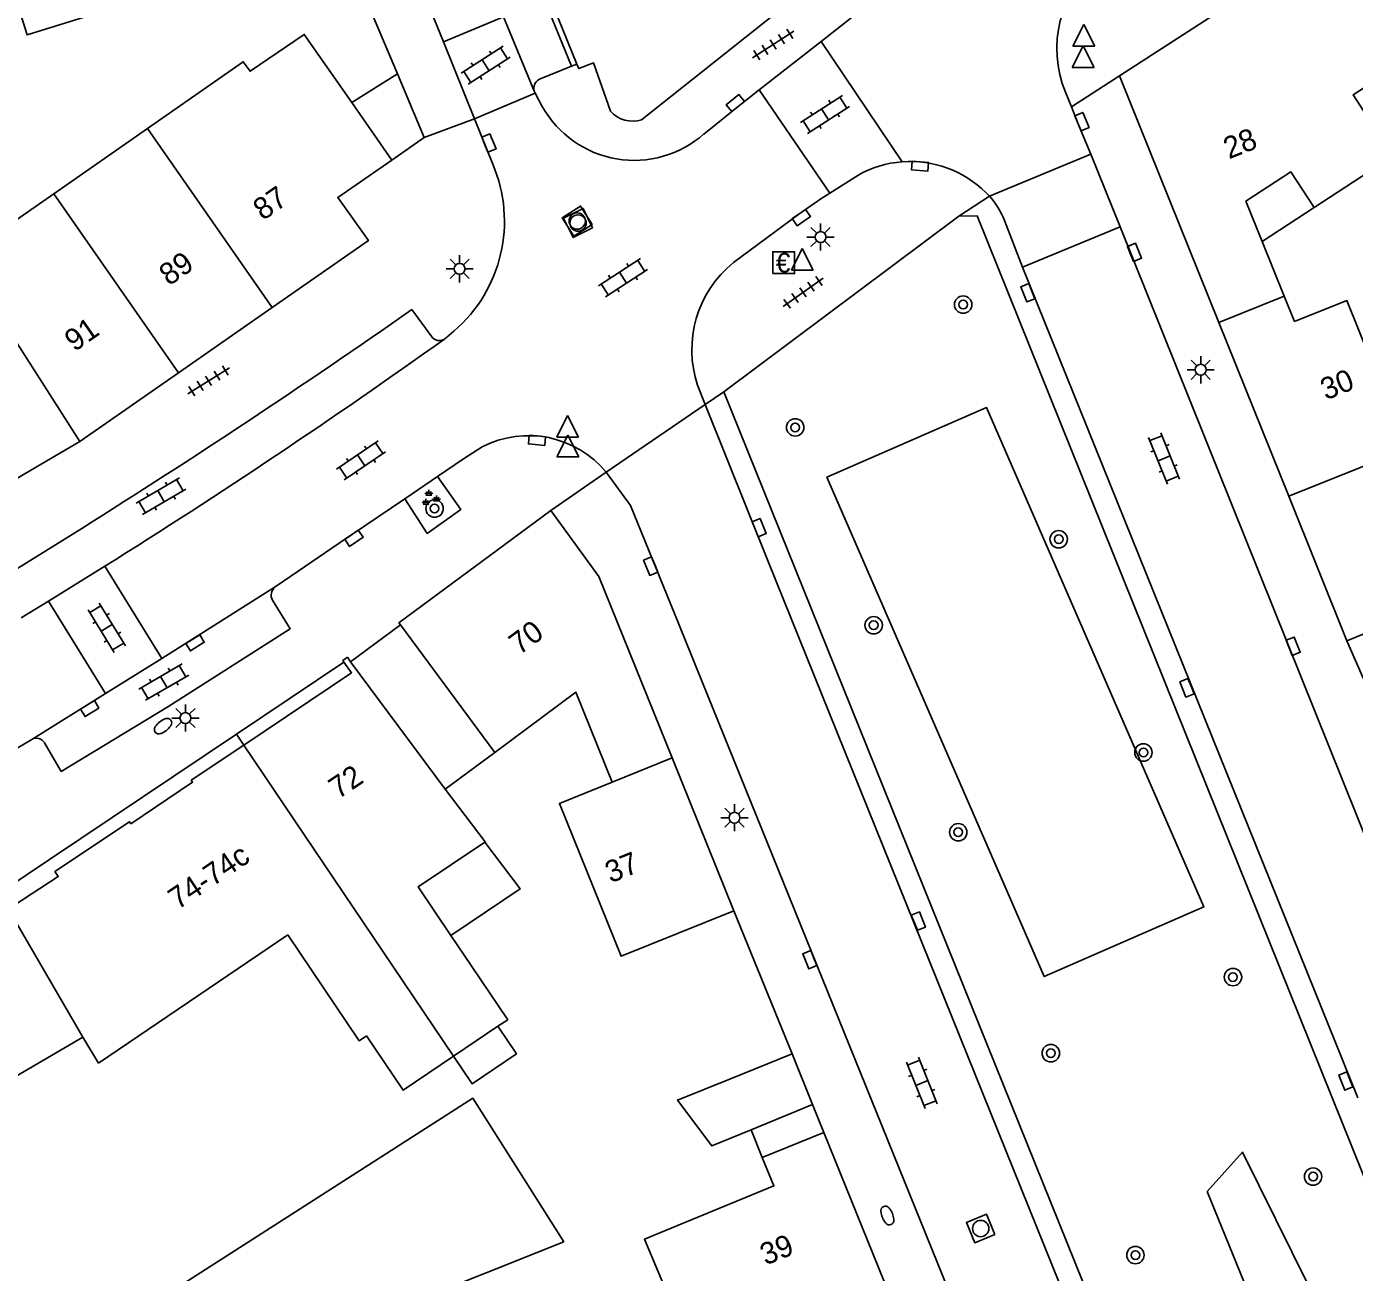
# Model space of a CAD drawing. Extents: x 131000 to 133014, y 396499 to 399001.
# Drawn here: x 132790.2 to 132851.2, y 397349.6 to 397406.8 of the extents above; entities that cross this region are included whole.
import ezdxf

# ---------------------------------------------------------------- set-up
doc = ezdxf.new("R2010")
doc.units = 0
for name, color, linetype in [('gg-afsc-muur', 7, 'Continuous'), ('gg-anno-huisnummerreeks BGT', 7, 'Continuous'), ('gg-bbg-bijgebouw', 7, 'Continuous'), ('gg-bbg-gedigitaliseerde bebouwing', 7, 'Continuous'), ('gg-bbg-gedigitaliseerde bijgebouw', 7, 'Continuous'), ('gg-bbg-hoofdgebouw', 7, 'Continuous'), ('gg-bbg-luifel en loopbrug', 7, 'Continuous'), ('gg-bbg-onder overbouw', 7, 'Continuous'), ('gg-bbg-pand overbouw', 7, 'Continuous'), ('gg-bbg-tussenscheiding', 7, 'Continuous'), ('gg-bbg-tussenscheiding niveau 01', 7, 'Continuous'), ('gg-knt-verharding', 7, 'Continuous'), ('gg-knt-verharding nz', 7, 'Continuous'), ('gt-grn-groengrens', 7, 'Continuous'), ('gt-grn-weggrens', 7, 'Continuous'), ('gt-symb-betaalautomaat', 7, 'Continuous'), ('gt-symb-boom', 7, 'Continuous'), ('gt-symb-brandkraan', 7, 'Continuous'), ('gt-symb-groenvak', 7, 'Continuous'), ('gt-symb-klinker verharding', 7, 'Continuous'), ('gt-symb-kolk', 7, 'Continuous'), ('gt-symb-lichtmast', 7, 'Continuous'), ('gt-symb-rioolschacht', 7, 'Continuous'), ('gt-symb-tegel verharding', 7, 'Continuous'), ('gt-symb-waterafsluiter', 7, 'Continuous')]:
    doc.layers.add(name, color=color, linetype=linetype)

# ---------------------------------------------------------------- blocks, each defined once
blk = doc.blocks.new('gt0-KOLK')
at = {"layer": 'gt-symb-kolk'}
blk.add_lwpolyline([(0, 0), (0.375, 0), (0.375, 0.4), (-0.375, 0.4), (-0.375, 0), (0, 0)], dxfattribs=at)
blk = doc.blocks.new('gt0-KL1')
at = {"layer": 'gt-symb-klinker verharding'}
for p, q in [((-1.15, 0.3), (1.15, 0.3)), ((-1, -0.3), (-1, 0.3)), ((-0.5, 0.3), (-0.5, 0.45)), ((0, -0.3), (0, 0.3)), ((0.5, 0.3), (0.5, 0.45)), ((1, -0.3), (1, 0.3)), ((-1.15, -0.3), (1.15, -0.3)), ((-0.5, -0.45), (-0.5, -0.3)), ((0.5, -0.45), (0.5, -0.3))]:
    blk.add_line(p, q, dxfattribs=at)
blk = doc.blocks.new('gt0-BR')
at = {"layer": 'gt-symb-brandkraan'}
for centre, radius, start, end in [((-0.244, 0), 0.206, 107.56694, 252.43307), ((0.599, -2.664), 3, 106.89205, 107.56694), ((0, -0.691), 0.938, 73.10799, 106.89205), ((-0.599, -2.664), 3, 72.43309, 73.10799), ((0.244, 0), 0.206, 287.56695, 72.43309), ((0.599, 2.664), 3, 252.43307, 253.10797), ((0, 0.691), 0.938, 253.10797, 286.89206), ((-0.599, 2.664), 3, 286.89206, 287.56695)]:
    blk.add_arc(centre, radius, start, end, dxfattribs=at)
blk = doc.blocks.new('gt0-LMAST')
at = {"layer": 'gt-symb-lichtmast'}
for p, q in [((-0.005, 0.246), (-0.005, 0.621)), ((-0.182, 0.173), (-0.447, 0.438)), ((0.172, 0.173), (0.437, 0.438)), ((-0.255, -0.004), (-0.63, -0.004)), ((-0.182, -0.181), (-0.447, -0.446)), ((-0.005, -0.254), (-0.005, -0.629)), ((0.437, -0.446), (0.172, -0.181)), ((0.245, -0.004), (0.62, -0.004))]:
    blk.add_line(p, q, dxfattribs=at)
blk.add_circle((-0.005, -0.004), 0.25, dxfattribs=at)
blk = doc.blocks.new('gt0-TEG1')
at = {"layer": 'gt-symb-tegel verharding'}
for p, q in [((-1.125, 0), (1.125, 0)), ((-0.9, -0.25), (-0.9, 0.25)), ((-0.45, -0.25), (-0.45, 0.25)), ((0, -0.25), (0, 0.25)), ((0.45, -0.25), (0.45, 0.25)), ((0.9, -0.25), (0.9, 0.25))]:
    blk.add_line(p, q, dxfattribs=at)
blk = doc.blocks.new('gt0-BOOM')
at = {"layer": 'gt-symb-boom'}
for radius in [0.4, 0.2]:
    blk.add_circle((0, 0), radius, dxfattribs=at)
blk = doc.blocks.new('gt0-WAFSL')
at = {"layer": 'gt-symb-waterafsluiter'}
for p, q in [((-0.5, -0.333), (0, 0.667)), ((0, 0.667), (0.5, -0.333)), ((0.5, -0.333), (-0.5, -0.333))]:
    blk.add_line(p, q, dxfattribs=at)
blk = doc.blocks.new('gt0-RS')
at = {"layer": 'gt-symb-rioolschacht'}
blk.add_lwpolyline([(-0.5, -0.5), (0.5, -0.5), (0.5, 0.5), (-0.5, 0.5)], close=True, dxfattribs=at)
blk.add_circle((0, 0), 0.375, dxfattribs=at)
blk = doc.blocks.new('gt0-BA')
at = {"layer": 'gt-symb-betaalautomaat'}
blk.add_lwpolyline([(-0.498, -0.507), (0.502, -0.507), (0.502, 0.493), (-0.498, 0.493)], close=True, dxfattribs=at)
blk.add_text('€', height=0.9, dxfattribs=at).set_placement((-0.357, -0.457))
blk = doc.blocks.new('gt0-GRVAK')
at = {"layer": 'gt-symb-groenvak'}
for p, q in [((-0.11, 0.189), (-0.228, 0.24)), ((-0.182, 0.153), (0.088, 0.153)), ((-0.091, 0.211), (-0.156, 0.322)), ((-0.047, 0.214), (-0.047, 0.393)), ((-0.004, 0.211), (0.061, 0.322)), ((0.015, 0.189), (0.133, 0.24)), ((0.262, -0.052), (0.197, 0.059)), ((0.305, -0.049), (0.305, 0.13)), ((0.349, -0.052), (0.414, 0.059)), ((-0.245, -0.228), (-0.363, -0.177)), ((-0.318, -0.264), (-0.047, -0.264)), ((-0.226, -0.206), (-0.291, -0.095)), ((-0.183, -0.203), (-0.183, -0.024)), ((-0.139, -0.206), (-0.074, -0.095)), ((-0.12, -0.228), (-0.002, -0.177)), ((0.243, -0.074), (0.125, -0.023)), ((0.17, -0.11), (0.441, -0.11)), ((0.368, -0.074), (0.486, -0.023))]:
    blk.add_line(p, q, dxfattribs=at)

msp = doc.modelspace()

# ---------------------------------------------------------------- linework, layer by layer
at = {"layer": 'gg-afsc-muur'}
for p, q in [((132803.764, 397412.957), (132807.27, 397404.659)), ((132850.87, 397378.64), (132851.63, 397376.89)), ((132822.72, 397366.24), (132825.39, 397359.67))]:
    msp.add_line(p, q, dxfattribs=at)
at = {"layer": 'gg-bbg-bijgebouw'}
for p, q in [((132805.106, 397377.676), (132807.405, 397379.372)), ((132822.56, 397358.53), (132825.39, 397359.67)), ((132826.33, 397357.351), (132825.39, 397359.67)), ((132826.853, 397356.059), (132826.33, 397357.351))]:
    msp.add_line(p, q, dxfattribs=at)
msp.add_lwpolyline([(132792.633, 397409.49), (132793.286, 397407.39), (132790.263, 397406.45), (132789.61, 397408.551)], dxfattribs=at)
at = {"layer": 'gg-bbg-gedigitaliseerde bebouwing'}
for p, q in [((132846.974, 397396.973), (132847.988, 397394.452)), ((132847.988, 397394.452), (132848.455, 397393.288)), ((132856.274, 397380.818), (132850.87, 397378.64)), ((132809.468, 397371.828), (132811.295, 397369.401)), ((132811.295, 397369.401), (132811.285, 397369.394)), ((132810.655, 397363.73), (132809.728, 397365.105)), ((132811.88, 397360.938), (132809.844, 397359.566))]:
    msp.add_line(p, q, dxfattribs=at)
for points in [[(132849.361, 397398.529), (132852.98, 397400.887), (132851.15, 397403.696), (132854.043, 397405.582)], [(132849.361, 397398.529), (132848.296, 397400.164), (132846.231, 397398.819), (132846.974, 397396.973)], [(132848.455, 397393.288), (132850.865, 397394.258), (132853.606, 397387.449)], [(132811.743, 397373.512), (132815.468, 397376.27), (132817.133, 397372.151)], [(132817.133, 397372.151), (132814.706, 397371.17), (132817.542, 397364.153), (132822.72, 397366.24)], [(132811.285, 397369.394), (132808.227, 397367.333), (132809.728, 397365.105)], [(132805.855, 397360.496), (132805.517, 397360.268), (132802.241, 397365.13)], [(132810.655, 397363.73), (132812.332, 397361.242), (132811.88, 397360.938)], [(132805.855, 397360.496), (132807.531, 397358.008), (132809.844, 397359.566)], [(132800.353, 397344.188), (132797.254, 397349.005), (132810.73, 397357.633), (132814.904, 397351.043), (132807.707, 397348.171), (132808.809, 397345.348), (132801.332, 397342.418)], [(132824.024, 397354.914), (132824.553, 397353.61), (132820.536, 397351.954)], [(132820.947, 397345.625), (132818.607, 397351.159), (132820.536, 397351.954)]]:
    msp.add_lwpolyline(points, dxfattribs=at)
at = {"layer": 'gg-bbg-gedigitaliseerde bijgebouw'}
for p, q in [((132811.743, 397373.512), (132809.468, 397371.828)), ((132823.507, 397356.191), (132824.024, 397354.914))]:
    msp.add_line(p, q, dxfattribs=at)
msp.add_lwpolyline([(132823.507, 397356.191), (132821.703, 397355.449), (132820.134, 397357.553), (132822.56, 397358.53)], dxfattribs=at)
at = {"layer": 'gg-bbg-hoofdgebouw'}
for p, q in [((132840.43, 397404.58), (132850.429, 397411.038)), ((132840.43, 397404.58), (132844.991, 397393.246)), ((132807.006, 397400.706), (132805.168, 397403.345)), ((132795.791, 397402.155), (132791.487, 397399.158)), ((132791.487, 397399.158), (132787.282, 397396.229)), ((132801.517, 397393.933), (132797.211, 397390.938)), ((132848.2, 397385.273), (132844.991, 397393.246)), ((132797.211, 397390.938), (132792.688, 397387.791)), ((132792.688, 397387.791), (132788.064, 397385.088)), ((132850.87, 397378.64), (132848.2, 397385.273)), ((132807.34, 397379.46), (132814.31, 397384.62)), ((132807.34, 397379.46), (132807.405, 397379.372)), ((132805.106, 397377.676), (132804.97, 397377.88)), ((132822.72, 397366.24), (132819.882, 397373.262)), ((132793.54, 397359.247), (132802.241, 397365.13)), ((132787.52, 397357.34), (132792.823, 397360.432)), ((132792.823, 397360.432), (132793.54, 397359.247)), ((132826.853, 397356.059), (132829.624, 397349.22))]:
    msp.add_line(p, q, dxfattribs=at)
for points in [[(132805.168, 397403.345), (132802.987, 397406.477), (132800.504, 397404.781), (132800.191, 397405.219), (132795.791, 397402.155)], [(132801.517, 397393.933), (132805.936, 397397.007), (132804.526, 397398.992), (132807.006, 397400.706)], [(132814.31, 397384.62), (132816.52, 397381.58), (132819.882, 397373.262)], [(132804.97, 397377.88), (132804.76, 397377.73), (132804.81, 397377.66)]]:
    msp.add_lwpolyline(points, dxfattribs=at)
at = {"layer": 'gg-bbg-luifel en loopbrug'}
for p, q in [((132805.168, 397403.345), (132807.27, 397404.659)), ((132807.27, 397404.659), (132808.503, 397401.741)), ((132808.503, 397401.741), (132807.006, 397400.706)), ((132849.361, 397398.529), (132846.974, 397396.973))]:
    msp.add_line(p, q, dxfattribs=at)
for points in [[(132809.728, 397365.105), (132812.904, 397367.245), (132811.285, 397369.394)], [(132809.844, 397359.566), (132810.699, 397358.298), (132812.735, 397359.669), (132811.88, 397360.938)]]:
    msp.add_lwpolyline(points, dxfattribs=at)
at = {"layer": 'gg-bbg-onder overbouw'}
for points in [[(132804.81, 397377.66), (132805.16, 397377.17), (132800.215, 397373.851)], [(132800.215, 397373.851), (132797.8, 397372.23), (132797.86, 397372.14), (132795.03, 397370.24), (132794.97, 397370.33), (132791.54, 397368.04), (132791.69, 397367.81), (132789.61, 397366.45), (132789.19, 397367.193)]]:
    msp.add_lwpolyline(points, dxfattribs=at)
at = {"layer": 'gg-bbg-pand overbouw'}
for p, q in [((132804.81, 397377.66), (132799.872, 397374.351)), ((132799.872, 397374.351), (132791.293, 397368.603)), ((132791.293, 397368.603), (132789.19, 397367.193))]:
    msp.add_line(p, q, dxfattribs=at)
at = {"layer": 'gg-bbg-tussenscheiding'}
for p, q in [((132795.791, 397402.155), (132801.517, 397393.933)), ((132791.487, 397399.158), (132797.211, 397390.938)), ((132792.688, 397387.791), (132787.282, 397396.229)), ((132844.991, 397393.246), (132847.988, 397394.452)), ((132848.2, 397385.273), (132853.606, 397387.449)), ((132807.405, 397379.372), (132811.743, 397373.512)), ((132805.106, 397377.676), (132809.468, 397371.828)), ((132800.215, 397373.851), (132809.844, 397359.566)), ((132817.133, 397372.151), (132819.882, 397373.262)), ((132792.823, 397360.432), (132788.95, 397367.08)), ((132823.507, 397356.191), (132826.33, 397357.351)), ((132826.853, 397356.059), (132824.024, 397354.914))]:
    msp.add_line(p, q, dxfattribs=at)
at = {"layer": 'gg-bbg-tussenscheiding niveau 01'}
msp.add_line((132799.872, 397374.351), (132800.215, 397373.851), dxfattribs=at)
at = {"layer": 'gg-knt-verharding'}
for p, q in [((132815.261, 397405.012), (132810.68, 397416.222)), ((132828.826, 397410.776), (132818.479, 397402.557)), ((132826.728, 397406.155), (132829.101, 397408.013)), ((132812.146, 397407.276), (132809.389, 397406.136)), ((132813.561, 397403.844), (132812.146, 397407.276)), ((132809.389, 397406.136), (132810.806, 397402.6)), ((132823.883, 397403.928), (132826.728, 397406.155)), ((132826.728, 397406.155), (132830.452, 397400.629)), ((132815.261, 397405.012), (132813.791, 397404.413)), ((132815.261, 397405.012), (132815.512, 397405.114)), ((132810.806, 397402.6), (132813.598, 397403.774)), ((132813.561, 397403.844), (132813.598, 397403.774)), ((132813.598, 397403.774), (132813.921, 397403.161)), ((132827.121, 397399.188), (132823.883, 397403.928)), ((132838.216, 397403.15), (132837.952, 397403.816)), ((132810.806, 397402.6), (132811.645, 397400.518)), ((132834.45, 397399.043), (132839.11, 397400.975)), ((132840.451, 397397.639), (132839.11, 397400.975)), ((132828.405, 397400.004), (132827.121, 397399.188)), ((132834.45, 397399.043), (132834.283, 397399.212)), ((132822.25, 397390.069), (132833.054, 397398.129)), ((132835.967, 397395.784), (132835.15, 397397.929)), ((132840.451, 397397.639), (132835.967, 397395.784)), ((132855.826, 397359.398), (132840.451, 397397.639)), ((132835.967, 397395.784), (132851.364, 397357.653)), ((132808.843, 397392.594), (132807.932, 397393.841)), ((132809.86, 397392.849), (132809.427, 397392.49)), ((132821.054, 397390.368), (132821.405, 397389.489)), ((132821.405, 397389.489), (132824.291, 397382.276)), ((132855.114, 397308.68), (132822.25, 397390.069)), ((132809.106, 397386.176), (132807.604, 397385.147)), ((132804.594, 397383.12), (132807.604, 397385.147)), ((132792.773, 397383.793), (132789.35, 397381.669)), ((132802.367, 397381.596), (132804.594, 397383.12)), ((132824.291, 397382.276), (132839.32, 397345.046)), ((132796.444, 397377.82), (132793.839, 397382.058)), ((132801.655, 397381.108), (132802.367, 397381.596)), ((132791.252, 397380.458), (132793.862, 397376.209)), ((132834.858, 397343.213), (132819.984, 397379.885)), ((132788.822, 397373.132), (132790.477, 397374.109))]:
    msp.add_line(p, q, dxfattribs=at)
for points in [[(132795.814, 397446.583), (132796.242, 397445.156), (132801.752, 397427.55), (132805.07, 397416.811), (132805.412, 397415.878), (132809.389, 397406.136)], [(132802.936, 397441.555), (132809.602, 397420.085), (132810.264, 397418.201), (132810.958, 397416.329), (132815.512, 397405.114)], [(132817.05, 397402.944), (132816.268, 397405.165), (132815.597, 397404.905), (132815.512, 397405.114)], [(132821.343, 397401.902), (132822.91, 397403.166), (132823.883, 397403.928)], [(132839.11, 397400.975), (132838.515, 397402.395), (132838.216, 397403.15)], [(132827.121, 397399.188), (132826.712, 397398.928), (132825.7, 397398.229), (132822.694, 397395.996)], [(132833.054, 397398.129), (132833.893, 397398.139), (132869.313, 397310.182)], [(132809.106, 397386.176), (132810.298, 397386.993), (132811.157, 397387.536)], [(132807.604, 397385.147), (132808.635, 397383.564), (132810.18, 397384.666), (132809.106, 397386.176)], [(132816.861, 397386.371), (132817.972, 397384.845), (132819.984, 397379.885)], [(132791.058, 397373.959), (132791.834, 397372.64), (132796.73, 397375.607), (132802.344, 397379.185), (132801.532, 397380.499)]]:
    msp.add_lwpolyline(points, dxfattribs=at)
for centre, radius, start, end in [((132842.67, 397405.818), 5.125, 128.07721, 202.99426), ((132813.99, 397404.001), 0.457, 115.83037, 200.15075), ((132818.142, 397405.535), 4.842, 209.35858, 311.38645), ((132818.066, 397403.863), 1.37, 222.13469, 287.55873), ((132805.53, 397397.899), 6.652, 310.61097, 23.18382), ((132830.821, 397395.757), 4.886, 94.3277, 119.62977), ((132830.823, 397395.745), 4.898, 45.05843, 94.34499), ((132831.783, 397396.59), 3.624, 21.68511, 42.60263), ((132825.929, 397392), 5.141, 128.99275, 198.51499), ((132595.509, 397697.856), 370.875, 302.13307, 304.94299), ((132809.191, 397392.855), 0.435, 216.8793, 302.92569), ((132813.288, 397383.424), 4.631, 39.51501, 117.39803), ((132801.956, 397380.73), 0.483, 128.55033, 208.61278), ((132790.691, 397373.739), 0.428, 30.99015, 120.05733)]:
    msp.add_arc(centre, radius, start, end, dxfattribs=at)
at = {"layer": 'gg-knt-verharding nz'}
for p, q in [((132793.839, 397382.058), (132791.252, 397380.458)), ((132796.444, 397377.82), (132801.655, 397381.108)), ((132791.252, 397380.458), (132789.987, 397379.688)), ((132793.862, 397376.209), (132796.444, 397377.82)), ((132790.477, 397374.109), (132793.862, 397376.209))]:
    msp.add_line(p, q, dxfattribs=at)
msp.add_arc((132632.082, 397640.625), 304.995, 302.02966, 305.55381, dxfattribs=at)
at = {"layer": 'gt-grn-groengrens'}
for points in [[(132826.985, 397386.148), (132834.321, 397389.34), (132844.296, 397366.416), (132836.96, 397363.224), (132826.985, 397386.148)], [(132844.457, 397353.348), (132846.068, 397355.166), (132849.125, 397349.011), (132847.142, 397346.739), (132844.457, 397353.348)]]:
    msp.add_lwpolyline(points, dxfattribs=at)
at = {"layer": 'gt-grn-weggrens'}
for p, q in [((132840.43, 397404.58), (132838.216, 397403.15)), ((132808.503, 397401.741), (132810.806, 397402.6)), ((132833.054, 397398.129), (132834.45, 397399.043)), ((132816.861, 397386.371), (132821.405, 397389.489)), ((132821.405, 397389.489), (132822.25, 397390.069)), ((132814.31, 397384.62), (132816.861, 397386.371))]:
    msp.add_line(p, q, dxfattribs=at)

# ---------------------------------------------------------------- block references
at = {"layer": 'gt-symb-betaalautomaat'}
msp.add_blockref('gt0-BA', (132825, 397396), dxfattribs=at)
at = {"layer": 'gt-symb-boom'}
for p in [(132833.247, 397394.07), (132825.533, 397388.431), (132808.973, 397384.709), (132837.634, 397383.298), (132829.137, 397379.35), (132841.524, 397373.509), (132833.021, 397369.848), (132845.636, 397363.196), (132837.272, 397359.703), (132849.315, 397354.038), (132841.156, 397350.433)]:
    msp.add_blockref('gt0-BOOM', p, dxfattribs=at)
at = {"layer": 'gt-symb-brandkraan'}
for p, rotation in [((132796.505, 397374.718), -141.90391463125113), ((132829.766, 397352.253), -67.92205836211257)]:
    msp.add_blockref('gt0-BR', p, dxfattribs=dict(at, rotation=rotation))
at = {"layer": 'gt-symb-groenvak'}
msp.add_blockref('gt0-GRVAK', (132808.761, 397385.171), dxfattribs=at)
at = {"layer": 'gt-symb-klinker verharding'}
for p, rotation in [((132811.324, 397405.06), -147.16835106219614), ((132826.905, 397402.8), -147.16835106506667), ((132817.627, 397395.307), -147.16835106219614), ((132805.597, 397386.918), -145.7217334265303), ((132842.472, 397387.011), -68.10284941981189), ((132796.413, 397385.276), 30.07902586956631), ((132793.921, 397379.231), -58.58402124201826), ((132796.538, 397376.739), 30.07902586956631), ((132831.348, 397358.338), -67.97515406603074)]:
    msp.add_blockref('gt0-KL1', p, dxfattribs=dict(at, rotation=rotation))
at = {"layer": 'gt-symb-kolk'}
for p, rotation in [((132822.91, 397403.166), 38.90557074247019), ((132838.515, 397402.395), -67.2559853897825), ((132811.285, 397401.412), -68.05923239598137), ((132831.283, 397400.622), 174.61781256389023), ((132825.7, 397398.229), -145.35639668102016), ((132840.931, 397396.393), -68.04971540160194), ((132836.402, 397394.69), 111.89715058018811), ((132813.692, 397388.038), 175.00791883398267), ((132823.693, 397383.757), -68.02828960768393), ((132805.157, 397383.506), -145.59476571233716), ((132819.084, 397382.138), 112.33338843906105), ((132797.87, 397378.709), -148.0432291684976), ((132848.217, 397378.31), -68.10284941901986), ((132843.71, 397376.552), 111.95028459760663), ((132793.033, 397375.692), -148.24980309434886), ((132831.005, 397365.693), -67.97515406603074), ((132826.393, 397364.071), 112.07794163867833), ((132851.001, 397358.499), 111.9717103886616)]:
    msp.add_blockref('gt0-KOLK', p, dxfattribs=dict(at, rotation=rotation))
at = {"layer": 'gt-symb-lichtmast'}
for p in [(132826.704, 397397.176), (132810.13, 397395.716), (132844.158, 397391.084), (132797.539, 397375.094), (132822.752, 397370.519)]:
    msp.add_blockref('gt0-LMAST', p, dxfattribs=at)
at = {"layer": 'gt-symb-rioolschacht'}
for p, rotation in [((132815.524, 397397.904), 32.47243012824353), ((132815.562, 397397.816), 116.18052151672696), ((132834.052, 397351.654), 112.33338843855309)]:
    msp.add_blockref('gt0-RS', p, dxfattribs=dict(at, rotation=rotation))
at = {"layer": 'gt-symb-tegel verharding'}
for p, rotation in [((132824.526, 397406.011), -147.16835106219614), ((132825.897, 397394.631), 35.597631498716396), ((132798.594, 397390.571), 31.671318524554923)]:
    msp.add_blockref('gt0-TEG1', p, dxfattribs=dict(at, rotation=rotation))
at = {"layer": 'gt-symb-waterafsluiter'}
for p in [(132838.787, 397406.268), (132838.757, 397405.284), (132825.861, 397395.984), (132815.084, 397388.318), (132815.094, 397387.41)]:
    msp.add_blockref('gt0-WAFSL', p, dxfattribs=at)

# ---------------------------------------------------------------- texts
at = {"layer": 'gg-anno-huisnummerreeks BGT'}
for s, rotation, p in [('28', 21.9, (132845.451, 397400.734)), ('87', 34.8, (132801.092, 397397.903)), ('89', 34.8, (132796.778, 397394.902)), ('91', 34.8, (132792.436, 397391.881)), ('30', 21.9, (132849.904, 397389.669)), ('70', 36.5, (132812.868, 397377.955)), ('72', 33.9, (132804.551, 397371.341)), ('74-74c', 33.9, (132797.181, 397366.263)), ('37', 22, (132817.059, 397367.497)), ('39', 22.1, (132824.175, 397349.949))]:
    msp.add_text(s, height=1, rotation=rotation, dxfattribs=at).set_placement(p)

doc.saveas('drawing.dxf')
